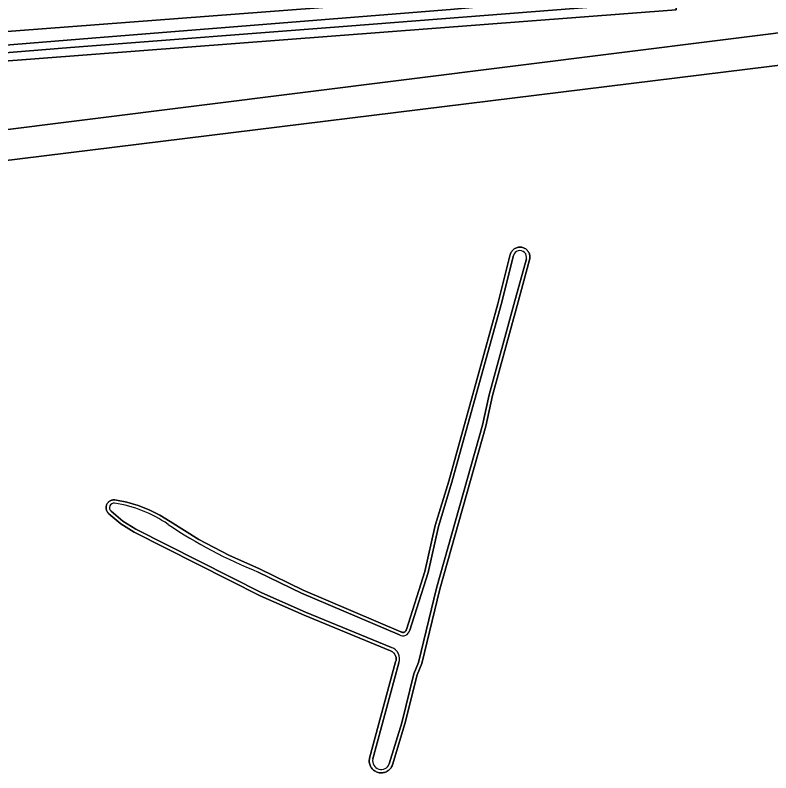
# Model space of a CAD drawing. Extents: x 158132 to 159664, y 385256 to 387218.
# Drawn here: x 158628.4 to 158709.7, y 386449.6 to 386531.1 of the extents above; entities that cross this region are included whole.
import ezdxf

# ---------------------------------------------------------------- set-up
doc = ezdxf.new("R2010")
doc.units = 0
for name, color, linetype in [('IMGEO_Gemengd_bos', 7, 'Continuous'), ('IMGEO_Groenvoorziening', 7, 'Continuous'), ('IMGEO_Oever', 7, 'Continuous'), ('IMGEO_Rijbaan_lokaal_gesloten', 7, 'Continuous'), ('IMGEO_Waterloop', 7, 'Continuous')]:
    doc.layers.add(name, color=color, linetype=linetype)

msp = doc.modelspace()

# ---------------------------------------------------------------- linework, layer by layer
at = {"layer": 'IMGEO_Gemengd_bos'}
for points in [[(158710.503, 386585.816), (158694.746, 386594.725), (158699.275, 386534.87), (158699.517, 386531.694), (158557.249, 386520.848), (158552.808, 386577.121)], [(158406.579, 386559.501), (158407.365, 386554.435), (158412.576, 386546.234), (158416.913, 386541.171), (158442.575, 386509.712), (158448.358, 386503.022), (158452.614, 386500), (158453.96, 386499.044), (158456.49, 386498.14), (158462.815, 386498.14), (158466.249, 386498.502), (158477.427, 386500), (158500, 386502.833), (158738.601, 386532.775), (158740.897, 386533.672)], [(158725.351, 386527.566), (158724.953, 386527.517), (158601.218, 386512.277), (158504.014, 386500), (158500, 386499.493), (158489.203, 386498.32), (158473.3, 386495.97), (158467.814, 386495.375), (158464.396, 386494.85)]]:
    msp.add_lwpolyline(points, dxfattribs=at)
msp.add_lwpolyline([(158641.204, 386475.531), (158639.775, 386476.425), (158638.501, 386477.503), (158638.446, 386477.553), (158638.395, 386477.609), (158638.349, 386477.669), (158638.309, 386477.733), (158638.274, 386477.8), (158638.246, 386477.869), (158638.224, 386477.941), (158638.208, 386478.015), (158638.199, 386478.09), (158638.196, 386478.165), (158638.2, 386478.24), (158638.211, 386478.315), (158638.228, 386478.388), (158638.252, 386478.46), (158638.282, 386478.529), (158638.317, 386478.595), (158638.359, 386478.658), (158638.406, 386478.717), (158638.458, 386478.772), (158638.515, 386478.821), (158638.575, 386478.866), (158638.64, 386478.905), (158638.707, 386478.938), (158638.778, 386478.965), (158638.85, 386478.986), (158638.924, 386479), (158638.999, 386479.008), (158639.075, 386479.009), (158639.15, 386479.003), (158640.41, 386478.759), (158641.642, 386478.4), (158642.837, 386477.929), (158643.983, 386477.351), (158645.071, 386476.671), (158648.164, 386474.746), (158651.385, 386473.043), (158654.716, 386471.569), (158659.383, 386469.301), (158669.925, 386464.813), (158669.952, 386464.795), (158669.981, 386464.78), (158670.011, 386464.767), (158670.043, 386464.757), (158670.075, 386464.75), (158670.107, 386464.746), (158670.14, 386464.745), (158670.173, 386464.746), (158670.205, 386464.751), (158670.237, 386464.758), (158670.268, 386464.768), (158670.298, 386464.781), (158670.327, 386464.797), (158670.355, 386464.815), (158670.38, 386464.835), (158670.404, 386464.858), (158670.426, 386464.882), (158670.445, 386464.909), (158670.462, 386464.937), (158670.477, 386464.966), (158670.488, 386464.997), (158670.497, 386465.028), (158670.503, 386465.06), (158672.482, 386471.28), (158673.611, 386476.247), (158675.06, 386481.002), (158680.349, 386500.094), (158681.683, 386505.387), (158681.711, 386505.476), (158681.747, 386505.563), (158681.79, 386505.647), (158681.84, 386505.727), (158681.897, 386505.801), (158681.96, 386505.871), (158682.029, 386505.935), (158682.104, 386505.992), (158682.183, 386506.043), (158682.266, 386506.087), (158682.353, 386506.123), (158682.443, 386506.152), (158682.534, 386506.172), (158682.628, 386506.185), (158682.721, 386506.189), (158682.815, 386506.185), (158682.909, 386506.173), (158683.001, 386506.153), (158683.09, 386506.125), (158683.177, 386506.089), (158683.261, 386506.046), (158683.34, 386505.996), (158683.415, 386505.939), (158683.484, 386505.875), (158683.548, 386505.806), (158683.605, 386505.731), (158683.656, 386505.652), (158683.7, 386505.569), (158683.736, 386505.482), (158683.764, 386505.392), (158683.785, 386505.301), (158683.797, 386505.207), (158683.801, 386505.113), (158683.797, 386505.02), (158683.785, 386504.926), (158683.765, 386504.834), (158682.414, 386499.903), (158679.762, 386490.22), (158679.063, 386486.946), (158674.099, 386469.408), (158672.168, 386461.406), (158671.661, 386460.169), (158670.354, 386454.918), (158669.007, 386450.484), (158668.965, 386450.381), (158668.913, 386450.282), (158668.853, 386450.188), (158668.786, 386450.1), (158668.711, 386450.017), (158668.629, 386449.942), (158668.54, 386449.874), (158668.447, 386449.813), (158668.348, 386449.761), (158668.245, 386449.718), (158668.139, 386449.684), (158668.031, 386449.659), (158667.92, 386449.643), (158667.809, 386449.638), (158667.698, 386449.641), (158667.587, 386449.655), (158667.478, 386449.678), (158667.371, 386449.71), (158667.268, 386449.751), (158667.168, 386449.801), (158667.074, 386449.86), (158666.984, 386449.927), (158666.901, 386450.001), (158666.824, 386450.081), (158666.755, 386450.169), (158666.693, 386450.262), (158666.64, 386450.36), (158666.595, 386450.462), (158666.56, 386450.567), (158666.534, 386450.676), (158666.517, 386450.786), (158666.509, 386450.897), (158666.512, 386451.008), (158666.524, 386451.119), (158666.545, 386451.228), (158669.345, 386461.581), (158669.37, 386461.658), (158669.388, 386461.738), (158669.399, 386461.819), (158669.403, 386461.9), (158669.399, 386461.982), (158669.388, 386462.063), (158669.371, 386462.143), (158669.346, 386462.22), (158669.314, 386462.296), (158669.276, 386462.368), (158669.232, 386462.436), (158669.181, 386462.501), (158669.125, 386462.56), (158669.064, 386462.615), (158668.999, 386462.663), (158668.929, 386462.706), (158668.856, 386462.743), (158668.78, 386462.772), (158659.495, 386466.59), (158654.778, 386468.682)], close=True, dxfattribs=at)
at = {"layer": 'IMGEO_Groenvoorziening'}
msp.add_lwpolyline([(158555.398, 386577.39), (158560.931, 386524.324), (158699.275, 386534.87)], dxfattribs=at)
at = {"layer": 'IMGEO_Oever'}
for points in [[(158699.517, 386531.694), (158699.275, 386534.87), (158560.931, 386524.324), (158555.398, 386577.39), (158554.967, 386582.608), (158552.53, 386582.407), (158552.392, 386582.396), (158552.808, 386577.121), (158557.249, 386520.848)], [(158553.097, 386581.977), (158554.238, 386582.062), (158554.539, 386578.892), (158559.851, 386523.083), (158621.584, 386527.435), (158637.997, 386528.755), (158675.25, 386531.751), (158698.529, 386533.91), (158698.648, 386532.633), (158664.152, 386529.965), (158634.366, 386527.662), (158583.718, 386523.548), (158559.053, 386521.763), (158558.315, 386529.529), (158553.165, 386581.296)], [(158641.204, 386475.531), (158654.778, 386468.682), (158659.495, 386466.59), (158668.78, 386462.772), (158668.856, 386462.743), (158668.929, 386462.706), (158668.999, 386462.663), (158669.064, 386462.615), (158669.125, 386462.56), (158669.181, 386462.501), (158669.232, 386462.436), (158669.276, 386462.368), (158669.314, 386462.296), (158669.346, 386462.22), (158669.371, 386462.143), (158669.388, 386462.063), (158669.399, 386461.982), (158669.403, 386461.9), (158669.399, 386461.819), (158669.388, 386461.738), (158669.37, 386461.658), (158669.345, 386461.581), (158666.545, 386451.228), (158666.524, 386451.119), (158666.512, 386451.008), (158666.509, 386450.897), (158666.517, 386450.786), (158666.534, 386450.676), (158666.56, 386450.567), (158666.595, 386450.462), (158666.64, 386450.36), (158666.693, 386450.262), (158666.755, 386450.169), (158666.824, 386450.081), (158666.901, 386450.001), (158666.984, 386449.927), (158667.074, 386449.86), (158667.168, 386449.801), (158667.268, 386449.751), (158667.371, 386449.71), (158667.478, 386449.678), (158667.587, 386449.655), (158667.698, 386449.641), (158667.809, 386449.638), (158667.92, 386449.643), (158668.031, 386449.659), (158668.139, 386449.684), (158668.245, 386449.718), (158668.348, 386449.761), (158668.447, 386449.813), (158668.54, 386449.874), (158668.629, 386449.942), (158668.711, 386450.017), (158668.786, 386450.1), (158668.853, 386450.188), (158668.913, 386450.282), (158668.965, 386450.381), (158669.007, 386450.484), (158670.354, 386454.918), (158671.661, 386460.169), (158672.168, 386461.406), (158674.099, 386469.408), (158679.063, 386486.946), (158679.762, 386490.22), (158682.414, 386499.903), (158683.765, 386504.834), (158683.785, 386504.926), (158683.797, 386505.02), (158683.801, 386505.113), (158683.797, 386505.207), (158683.785, 386505.301), (158683.764, 386505.392), (158683.736, 386505.482), (158683.7, 386505.569), (158683.656, 386505.652), (158683.605, 386505.731), (158683.548, 386505.806), (158683.484, 386505.875), (158683.415, 386505.939), (158683.34, 386505.996), (158683.261, 386506.046), (158683.177, 386506.089), (158683.09, 386506.125), (158683.001, 386506.153), (158682.909, 386506.173), (158682.815, 386506.185), (158682.721, 386506.189), (158682.628, 386506.185), (158682.534, 386506.172), (158682.443, 386506.152), (158682.353, 386506.123), (158682.266, 386506.087), (158682.183, 386506.043), (158682.104, 386505.992), (158682.029, 386505.935), (158681.96, 386505.871), (158681.897, 386505.801), (158681.84, 386505.727), (158681.79, 386505.647), (158681.747, 386505.563), (158681.711, 386505.476), (158681.683, 386505.387), (158680.349, 386500.094), (158675.06, 386481.002), (158673.611, 386476.247), (158672.482, 386471.28), (158670.503, 386465.06), (158670.497, 386465.028), (158670.488, 386464.997), (158670.477, 386464.966), (158670.462, 386464.937), (158670.445, 386464.909), (158670.426, 386464.882), (158670.404, 386464.858), (158670.38, 386464.835), (158670.355, 386464.815), (158670.327, 386464.797), (158670.298, 386464.781), (158670.268, 386464.768), (158670.237, 386464.758), (158670.205, 386464.751), (158670.173, 386464.746), (158670.14, 386464.745), (158670.107, 386464.746), (158670.075, 386464.75), (158670.043, 386464.757), (158670.011, 386464.767), (158669.981, 386464.78), (158669.952, 386464.795), (158669.925, 386464.813), (158659.383, 386469.301), (158654.716, 386471.569), (158651.385, 386473.043), (158648.164, 386474.746), (158645.071, 386476.671), (158643.983, 386477.351), (158642.837, 386477.929), (158641.642, 386478.4), (158640.41, 386478.759), (158639.15, 386479.003), (158639.075, 386479.009), (158638.999, 386479.008), (158638.924, 386479), (158638.85, 386478.986), (158638.778, 386478.965), (158638.707, 386478.938), (158638.64, 386478.905), (158638.575, 386478.866), (158638.515, 386478.821), (158638.458, 386478.772), (158638.406, 386478.717), (158638.359, 386478.658), (158638.317, 386478.595), (158638.282, 386478.529), (158638.252, 386478.46), (158638.228, 386478.388), (158638.211, 386478.315), (158638.2, 386478.24), (158638.196, 386478.165), (158638.199, 386478.09), (158638.208, 386478.015), (158638.224, 386477.941), (158638.246, 386477.869), (158638.274, 386477.8), (158638.309, 386477.733), (158638.349, 386477.669), (158638.395, 386477.609), (158638.446, 386477.553), (158638.501, 386477.503), (158639.775, 386476.425)]]:
    msp.add_lwpolyline(points, close=True, dxfattribs=at)
for points in [[(158683.411, 386504.93), (158682.061, 386500), (158679.406, 386490.307), (158678.707, 386487.034), (158673.745, 386469.501), (158671.819, 386461.519), (158671.312, 386460.283), (158670.001, 386455.016), (158668.66, 386450.601)], [(158670.86, 386464.973), (158672.836, 386471.184), (158673.965, 386476.153), (158675.412, 386480.9), (158680.703, 386500), (158682.038, 386505.295)], [(158659.639, 386466.927), (158654.935, 386469.013), (158641.384, 386475.85), (158639.992, 386476.722), (158638.737, 386477.783)], [(158654.568, 386471.234), (158659.231, 386468.968), (158669.751, 386464.489)], [(158668.91, 386463.115), (158659.639, 386466.927)], [(158666.9, 386451.138), (158669.694, 386461.47)]]:
    msp.add_lwpolyline(points, dxfattribs=at)
for centre, radius, start, end in [((158682.725, 386505.113), 0.71, 345.03484, 165.19065), ((158639.049, 386478.157), 0.486, 83.69383, 230.16744), ((158637.117, 386465.16), 13.625, 55.34387, 81.62354), ((158674.085, 386519.856), 52.393, 236.10264, 248.12941), ((158670.139, 386465.113), 0.735, 238.16748, 348.98825), ((158668.483, 386461.902), 1.286, 340.34952, 70.61502), ((158667.797, 386450.926), 0.922, 166.69043, 339.37425)]:
    msp.add_arc(centre, radius, start, end, dxfattribs=at)
at = {"layer": 'IMGEO_Rijbaan_lokaal_gesloten'}
for points in [[(158740.897, 386533.672), (158738.601, 386532.775), (158500, 386502.833), (158477.427, 386500), (158466.249, 386498.502), (158462.815, 386498.14), (158456.49, 386498.14), (158453.96, 386499.044), (158452.614, 386500), (158448.358, 386503.022), (158442.575, 386509.712), (158416.913, 386541.171), (158412.576, 386546.234), (158407.365, 386554.435), (158406.579, 386559.501)], [(158464.396, 386494.85), (158467.814, 386495.375), (158473.3, 386495.97), (158489.203, 386498.32), (158500, 386499.493), (158504.014, 386500), (158601.218, 386512.277), (158724.953, 386527.517)]]:
    msp.add_lwpolyline(points, dxfattribs=at)
at = {"layer": 'IMGEO_Waterloop'}
msp.add_lwpolyline([(158553.097, 386581.977), (158553.165, 386581.296), (158558.315, 386529.529), (158559.053, 386521.763), (158583.718, 386523.548), (158634.366, 386527.662), (158664.152, 386529.965), (158698.648, 386532.633), (158698.529, 386533.91), (158675.25, 386531.751), (158637.997, 386528.755), (158621.584, 386527.435), (158559.851, 386523.083), (158554.539, 386578.892), (158554.238, 386582.062)], close=True, dxfattribs=at)
for points in [[(158668.66, 386450.601), (158670.001, 386455.016), (158671.312, 386460.283), (158671.819, 386461.519), (158673.745, 386469.501), (158678.707, 386487.034), (158679.406, 386490.307), (158682.061, 386500), (158683.411, 386504.93)], [(158682.038, 386505.295), (158680.703, 386500), (158675.412, 386480.9), (158673.965, 386476.153), (158672.836, 386471.184), (158670.86, 386464.973)], [(158638.737, 386477.783), (158639.992, 386476.722), (158641.384, 386475.85), (158654.935, 386469.013), (158659.639, 386466.927), (158668.91, 386463.115)], [(158669.751, 386464.489), (158659.231, 386468.968), (158654.568, 386471.234)], [(158669.694, 386461.47), (158666.9, 386451.138)]]:
    msp.add_lwpolyline(points, dxfattribs=at)
for centre, radius, start, end in [((158682.725, 386505.113), 0.71, 345.03484, 165.19065), ((158639.049, 386478.157), 0.486, 83.69383, 230.16744), ((158637.117, 386465.16), 13.625, 55.34387, 81.62354), ((158674.085, 386519.856), 52.393, 236.10264, 248.12941), ((158670.139, 386465.113), 0.735, 238.16748, 348.98825), ((158668.483, 386461.902), 1.286, 340.34952, 70.61502), ((158667.797, 386450.926), 0.922, 166.69043, 339.37425)]:
    msp.add_arc(centre, radius, start, end, dxfattribs=at)

doc.saveas('drawing.dxf')
